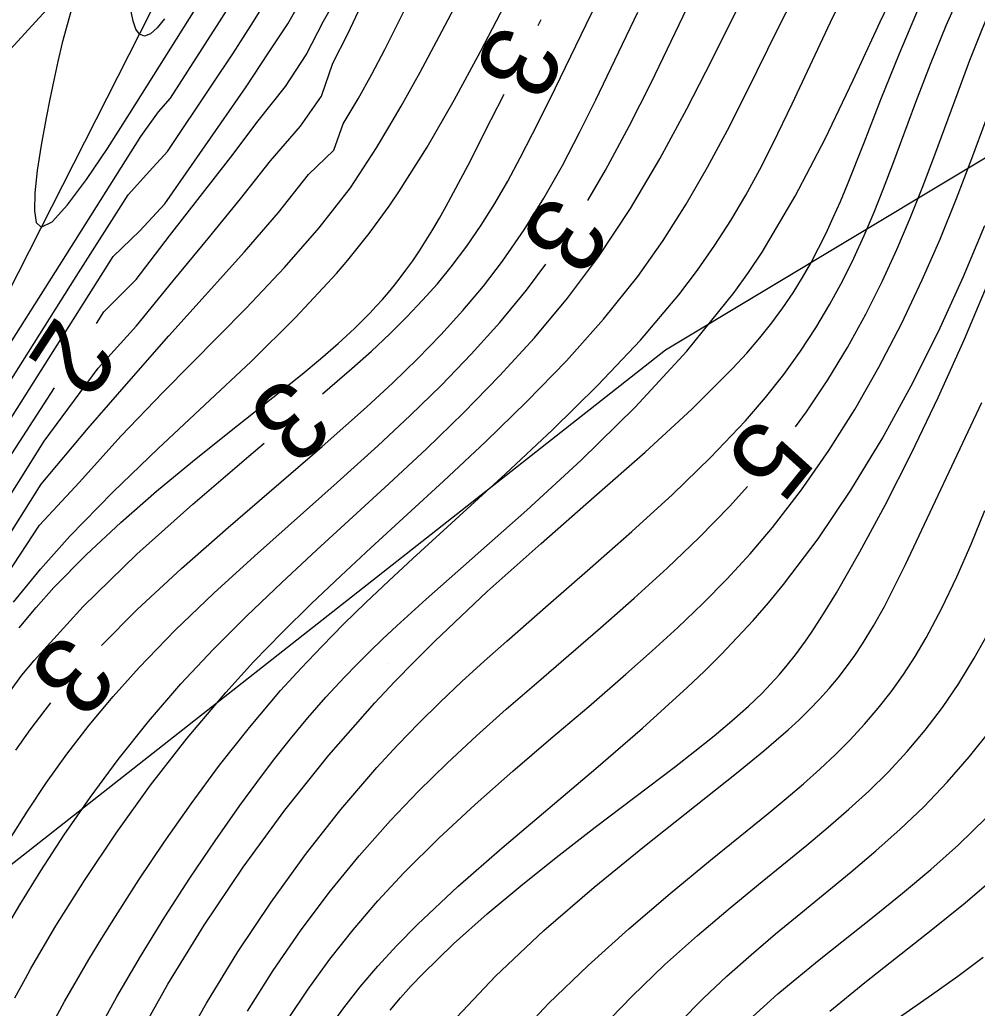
# Model space of a CAD drawing. Extents: x 2602990 to 2605851, y 618069 to 619180.
# Drawn here: x 2603680.36 to 2603705.38, y 618400.98 to 618426.81 of the extents above; entities that cross this region are included whole.
import ezdxf

# ---------------------------------------------------------------- set-up
doc = ezdxf.new("R2010")
doc.units = 0
for name, color, linetype in [('DTM Contours Major', 7, 'Continuous'), ('DTM Contours Minor', 7, 'Continuous'), ('DTM Contours Minor Text', 7, 'Continuous'), ('Exist DTM Breakline', 7, 'Continuous'), ('Exist DTM Crownline', 7, 'Continuous'), ('Exist DTM QL2 LIDAR Elevation Point', 7, 'Continuous'), ('Exist Roads EOP', 7, 'Continuous'), ('PH Exist DTM Obscure Area', 7, 'Continuous')]:
    doc.layers.add(name, color=color, linetype=linetype)

msp = doc.modelspace()

# ---------------------------------------------------------------- linework, layer by layer
at = {"layer": 'DTM Contours Major'}
for points in [[(2603681.232, 618400.607), (2603681.528, 618401.152), (2603681.837, 618401.698), (2603682.161, 618402.248), (2603682.501, 618402.807), (2603682.858, 618403.379), (2603683.472, 618404.336), (2603684.132, 618405.322), (2603684.834, 618406.324), (2603685.577, 618407.328), (2603686.358, 618408.317), (2603687.175, 618409.279), (2603687.709, 618409.868), (2603688.258, 618410.444), (2603688.823, 618411.014), (2603689.406, 618411.582), (2603690.008, 618412.152), (2603690.631, 618412.73), (2603693.052, 618414.943), (2603694.28, 618416.093), (2603695.47, 618417.263), (2603696.585, 618418.443), (2603697.588, 618419.627), (2603698.076, 618420.272), (2603698.526, 618420.919), (2603698.942, 618421.571), (2603699.332, 618422.231), (2603699.7, 618422.902), (2603700.053, 618423.587), (2603700.55, 618424.613), (2603701.547, 618426.75), (2603702.079, 618427.849)], [(2603679.601, 618413.591), (2603680.999, 618415.796), (2603682.404, 618417.707), (2603683.404, 618418.816), (2603684.364, 618419.993), (2603685.278, 618421.096), (2603686.131, 618422.137), (2603686.907, 618423.13), (2603687.693, 618424.036), (2603688.248, 618424.816), (2603688.543, 618425.681), (2603688.931, 618426.446), (2603689.279, 618427.185)], [(2603695.524, 618400.431), (2603696.36, 618401.296), (2603697.213, 618402.111), (2603698.072, 618402.879), (2603698.926, 618403.605), (2603699.763, 618404.293), (2603700.931, 618405.244), (2603701.49, 618405.709), (2603702.031, 618406.178), (2603702.552, 618406.656), (2603703.053, 618407.15), (2603703.549, 618407.685), (2603704.022, 618408.248), (2603704.472, 618408.84), (2603704.901, 618409.466), (2603705.307, 618410.126), (2603705.692, 618410.825)]]:
    msp.add_lwpolyline(points, dxfattribs=at)
at = {"layer": 'DTM Contours Minor'}
for points in [[(2603681.726, 618427.148), (2603681.593, 618426.684), (2603681.469, 618426.208), (2603681.353, 618425.723), (2603681.245, 618425.232), (2603681.143, 618424.74), (2603681.047, 618424.248), (2603680.919, 618423.538), (2603680.816, 618422.873), (2603680.751, 618422.29), (2603680.738, 618421.824), (2603680.79, 618421.511), (2603680.92, 618421.389), (2603681.206, 618421.536), (2603681.609, 618421.975), (2603682.1, 618422.636), (2603682.649, 618423.453), (2603683.228, 618424.358), (2603686.019, 618428.809)], [(2603680.194, 618411.593), (2603680.902, 618412.457), (2603681.664, 618413.313), (2603682.786, 618414.465), (2603683.977, 618415.607), (2603685.197, 618416.745), (2603686.407, 618417.883), (2603687.567, 618419.028), (2603688.637, 618420.186), (2603688.931, 618420.531), (2603689.214, 618420.879), (2603689.488, 618421.23), (2603689.753, 618421.585), (2603690.011, 618421.946), (2603690.263, 618422.313), (2603691.006, 618423.485), (2603691.712, 618424.712), (2603692.397, 618425.981), (2603693.759, 618428.6)], [(2603680.024, 618412.312), (2603680.872, 618413.607), (2603681.922, 618414.724), (2603682.999, 618415.927), (2603684.104, 618417.082), (2603686.273, 618419.28), (2603687.274, 618420.337), (2603688.179, 618421.375), (2603689.001, 618422.417), (2603689.678, 618423.467), (2603690.007, 618424.003), (2603690.327, 618424.552), (2603690.825, 618425.448), (2603691.322, 618426.378), (2603692.347, 618428.332)], [(2603682.307, 618400.21), (2603682.892, 618401.278), (2603683.509, 618402.334), (2603684.15, 618403.371), (2603684.804, 618404.38), (2603685.461, 618405.351), (2603686.113, 618406.275), (2603686.553, 618406.878), (2603686.991, 618407.459), (2603687.434, 618408.022), (2603687.886, 618408.569), (2603688.354, 618409.105), (2603688.842, 618409.633), (2603689.165, 618409.964), (2603689.499, 618410.296), (2603689.847, 618410.631), (2603690.209, 618410.971), (2603690.983, 618411.674), (2603693.614, 618413.999), (2603695.033, 618415.3), (2603696.445, 618416.684), (2603697.796, 618418.148), (2603699.03, 618419.685), (2603699.403, 618420.208), (2603699.758, 618420.739), (2603700.628, 618422.2), (2603701.411, 618423.705), (2603702.14, 618425.233), (2603702.847, 618426.762), (2603703.568, 618428.272)], [(2603679.556, 618417.497), (2603681.559, 618420.656), (2603683.522, 618423.763), (2603683.985, 618424.405), (2603684.3, 618424.768), (2603685.579, 618426.756), (2603686.284, 618427.879)], [(2603695.206, 618422.092), (2603695.67, 618422.88), (2603696.287, 618424.03), (2603696.858, 618425.168), (2603698.116, 618427.785)], [(2603675.783, 618409.536), (2603682.8, 618420.627), (2603683.497, 618421.301), (2603684.146, 618422), (2603685.625, 618424.121), (2603686.273, 618425.063), (2603686.86, 618425.948), (2603687.36, 618426.711), (2603687.795, 618427.468)], [(2603682.359, 618418.873), (2603682.558, 618419.178), (2603683.397, 618420.026), (2603684.274, 618421.167), (2603685.875, 618423.222), (2603686.591, 618424.175), (2603687.3, 618425.071), (2603687.841, 618425.9), (2603688.292, 618426.781), (2603688.772, 618427.618)], [(2603684.462, 618399.74), (2603685.238, 618401.114), (2603686.061, 618402.455), (2603686.926, 618403.752), (2603687.825, 618404.994), (2603688.75, 618406.171), (2603689.694, 618407.271), (2603690.239, 618407.861), (2603690.789, 618408.429), (2603691.347, 618408.978), (2603691.914, 618409.516), (2603692.493, 618410.047), (2603693.084, 618410.576), (2603694.165, 618411.523), (2603695.265, 618412.48), (2603696.358, 618413.442), (2603697.417, 618414.407), (2603698.415, 618415.371), (2603699.325, 618416.33), (2603699.847, 618416.937), (2603700.326, 618417.543), (2603700.764, 618418.15), (2603701.166, 618418.76), (2603701.534, 618419.376), (2603701.872, 618419.998), (2603702.16, 618420.584), (2603702.43, 618421.179), (2603702.687, 618421.786), (2603702.934, 618422.406), (2603703.178, 618423.041), (2603703.783, 618424.66), (2603704.165, 618425.654), (2603704.575, 618426.666), (2603705.023, 618427.684)], [(2603688.272, 618417.036), (2603689.037, 618417.695), (2603689.548, 618418.156), (2603690.026, 618418.605), (2603690.472, 618419.045), (2603690.888, 618419.481), (2603691.275, 618419.916), (2603691.637, 618420.354), (2603692.043, 618420.894), (2603692.42, 618421.447), (2603692.774, 618422.015), (2603693.111, 618422.599), (2603693.437, 618423.203), (2603693.759, 618423.828), (2603694.217, 618424.748), (2603695.16, 618426.688), (2603695.654, 618427.688)], [(2603677.682, 618413.533), (2603681.833, 618420.1), (2603683.189, 618422.238), (2603683.75, 618422.858), (2603684.22, 618423.369), (2603685.399, 618425.129), (2603685.925, 618425.923), (2603686.409, 618426.67), (2603686.816, 618427.322)], [(2603679.792, 618412.898), (2603680.919, 618414.674), (2603682.149, 618416.14), (2603683.209, 618417.363), (2603684.251, 618418.551), (2603686.227, 618420.745), (2603687.116, 618421.773), (2603687.908, 618422.77), (2603688.566, 618423.403), (2603688.814, 618424.097), (2603689.204, 618424.75), (2603689.563, 618425.396), (2603689.899, 618426.038), (2603690.516, 618427.27)], [(2603680.231, 618401.246), (2603680.504, 618401.754), (2603680.65, 618402.015), (2603681.301, 618403.131), (2603682.048, 618404.321), (2603682.877, 618405.555), (2603683.777, 618406.805), (2603684.736, 618408.041), (2603685.743, 618409.234), (2603686.469, 618410.03), (2603687.213, 618410.799), (2603687.972, 618411.548), (2603688.745, 618412.284), (2603689.533, 618413.016), (2603691.431, 618414.758), (2603692.529, 618415.785), (2603693.608, 618416.833), (2603694.644, 618417.902), (2603695.619, 618418.992), (2603696.509, 618420.105), (2603697.174, 618421.044), (2603697.778, 618421.997), (2603698.334, 618422.959), (2603698.852, 618423.927), (2603699.346, 618424.899), (2603700.198, 618426.629), (2603700.578, 618427.387)], [(2603700.637, 618416.174), (2603700.923, 618416.562), (2603701.481, 618417.399), (2603701.997, 618418.25), (2603702.473, 618419.115), (2603702.911, 618419.989), (2603703.284, 618420.807), (2603703.631, 618421.629), (2603703.959, 618422.454), (2603704.272, 618423.281), (2603704.882, 618424.931), (2603705.194, 618425.762), (2603705.518, 618426.587), (2603705.86, 618427.403)], [(2603680.074, 618403.192), (2603680.358, 618403.677), (2603680.905, 618404.569), (2603681.518, 618405.511), (2603682.194, 618406.487), (2603682.93, 618407.48), (2603683.723, 618408.476), (2603684.57, 618409.457), (2603685.412, 618410.356), (2603686.291, 618411.235), (2603687.198, 618412.1), (2603688.125, 618412.959), (2603690.008, 618414.682), (2603690.99, 618415.6), (2603691.957, 618416.539), (2603692.9, 618417.503), (2603693.808, 618418.5), (2603694.672, 618419.535), (2603695.482, 618420.614), (2603696.318, 618421.879), (2603697.085, 618423.179), (2603697.793, 618424.488), (2603698.452, 618425.778), (2603699.074, 618427.022)], [(2603682.493, 618410.461), (2603683.43, 618411.399), (2603684.586, 618412.468), (2603685.802, 618413.539), (2603688.259, 618415.658), (2603689.422, 618416.692), (2603690.106, 618417.325), (2603690.753, 618417.953), (2603691.364, 618418.58), (2603691.938, 618419.211), (2603692.476, 618419.851), (2603692.978, 618420.504), (2603693.541, 618421.32), (2603694.059, 618422.155), (2603694.54, 618423.006), (2603694.989, 618423.864), (2603695.416, 618424.724), (2603696.513, 618427.015)], [(2603684.137, 618426.84), (2603683.947, 618426.601), (2603683.774, 618426.442), (2603683.619, 618426.382), (2603683.485, 618426.438), (2603683.394, 618426.571), (2603683.32, 618426.774), (2603683.265, 618427.032)], [(2603683.361, 618400.066), (2603684.228, 618401.61), (2603685.176, 618403.149), (2603686.198, 618404.669), (2603687.288, 618406.155), (2603688.438, 618407.592), (2603689.64, 618408.964), (2603690.151, 618409.51), (2603690.671, 618410.044), (2603691.202, 618410.571), (2603692.578, 618411.868), (2603693.984, 618413.127), (2603695.375, 618414.344), (2603696.703, 618415.515), (2603697.923, 618416.635), (2603698.99, 618417.7), (2603699.358, 618418.103), (2603699.698, 618418.5), (2603700.012, 618418.893), (2603700.301, 618419.285), (2603700.57, 618419.679), (2603700.819, 618420.079), (2603701.035, 618420.455), (2603701.239, 618420.841), (2603701.434, 618421.236), (2603701.622, 618421.645), (2603701.807, 618422.067), (2603701.991, 618422.506), (2603702.419, 618423.581), (2603702.868, 618424.73), (2603703.349, 618425.932), (2603703.873, 618427.165)], [(2603693.908, 618426.663), (2603693.988, 618426.823)], [(2603687.368, 618400.684), (2603687.896, 618401.477), (2603688.462, 618402.258), (2603689.069, 618403.027), (2603689.716, 618403.783), (2603690.404, 618404.526), (2603691.308, 618405.424), (2603692.26, 618406.305), (2603693.242, 618407.171), (2603694.237, 618408.025), (2603695.229, 618408.869), (2603696.201, 618409.707), (2603696.89, 618410.316), (2603697.559, 618410.93), (2603698.208, 618411.553), (2603698.836, 618412.193), (2603699.445, 618412.855), (2603700.032, 618413.545), (2603700.788, 618414.524), (2603701.504, 618415.555), (2603702.181, 618416.63), (2603702.814, 618417.738), (2603703.404, 618418.87), (2603703.948, 618420.015), (2603704.411, 618421.081), (2603704.84, 618422.141), (2603705.242, 618423.189), (2603705.989, 618425.212)], [(2603680.341, 618410.925), (2603680.783, 618411.453), (2603681.251, 618411.974), (2603682.097, 618412.837), (2603683, 618413.677), (2603683.934, 618414.489), (2603684.875, 618415.268), (2603685.799, 618416.01), (2603687.222, 618417.137), (2603687.735, 618417.55), (2603688.22, 618417.953), (2603688.678, 618418.35), (2603689.107, 618418.746), (2603689.509, 618419.146), (2603689.676, 618419.324), (2603689.839, 618419.504), (2603689.997, 618419.688), (2603690.151, 618419.876), (2603690.302, 618420.068), (2603690.451, 618420.267), (2603690.628, 618420.517), (2603690.803, 618420.777), (2603690.977, 618421.049), (2603691.151, 618421.334), (2603691.326, 618421.632), (2603691.503, 618421.945), (2603692.077, 618423.014), (2603692.683, 618424.204), (2603693.016, 618424.873)], [(2603688.437, 618400.447), (2603688.83, 618400.993), (2603689.255, 618401.536), (2603689.716, 618402.077), (2603690.214, 618402.619), (2603690.752, 618403.166), (2603691.809, 618404.157), (2603692.963, 618405.169), (2603695.414, 618407.241), (2603696.635, 618408.296), (2603697.804, 618409.358), (2603698.253, 618409.789), (2603698.688, 618410.224), (2603699.112, 618410.666), (2603699.524, 618411.116), (2603699.927, 618411.578), (2603700.321, 618412.054), (2603701.224, 618413.248), (2603702.084, 618414.522), (2603702.898, 618415.861), (2603703.661, 618417.249), (2603704.372, 618418.669), (2603705.028, 618420.105), (2603705.586, 618421.435)], [(2603680.099, 618405.398), (2603680.557, 618406.132), (2603681.053, 618406.874), (2603681.59, 618407.622), (2603682.171, 618408.375), (2603682.798, 618409.13), (2603683.474, 618409.885), (2603684.42, 618410.857), (2603685.433, 618411.825), (2603686.49, 618412.791), (2603688.655, 618414.718), (2603689.72, 618415.68), (2603690.565, 618416.47), (2603691.379, 618417.266), (2603692.16, 618418.074), (2603692.903, 618418.9), (2603693.606, 618419.75), (2603694.108, 618420.422)], [(2603690.042, 618400.93), (2603690.309, 618401.248), (2603690.591, 618401.564), (2603690.889, 618401.88), (2603691.693, 618402.664), (2603692.574, 618403.449), (2603693.503, 618404.225), (2603694.455, 618404.982), (2603695.401, 618405.711), (2603697.473, 618407.282), (2603698.006, 618407.696), (2603698.506, 618408.097), (2603698.971, 618408.487), (2603699.401, 618408.87), (2603699.759, 618409.215), (2603699.984, 618409.447), (2603700.203, 618409.689), (2603700.419, 618409.945), (2603700.631, 618410.213), (2603700.892, 618410.569), (2603701.049, 618410.797), (2603701.369, 618411.289), (2603701.702, 618411.835), (2603702.317, 618412.905), (2603702.977, 618414.13), (2603703.664, 618415.483), (2603704.36, 618416.937), (2603705.048, 618418.466), (2603705.711, 618420.044)], [(2603679.22, 618414.039), (2603680.899, 618416.631), (2603681.267, 618417.197)], [(2603691.635, 618400.589), (2603692.791, 618401.818), (2603694.055, 618403.007), (2603695.373, 618404.144), (2603696.688, 618405.217), (2603699.089, 618407.119), (2603699.802, 618407.703), (2603700.13, 618407.981), (2603700.438, 618408.253), (2603700.728, 618408.52), (2603701, 618408.785), (2603701.265, 618409.059), (2603701.514, 618409.334), (2603701.748, 618409.614), (2603701.971, 618409.9), (2603702.182, 618410.194), (2603702.386, 618410.499), (2603702.676, 618410.976), (2603702.957, 618411.481), (2603703.234, 618412.016), (2603703.511, 618412.58), (2603705.506, 618416.812)], [(2603679.527, 618408.485), (2603680.415, 618409.685), (2603680.73, 618410.07), (2603682.01, 618411.48), (2603683.414, 618412.845), (2603684.88, 618414.156), (2603686.347, 618415.407), (2603686.747, 618415.743)], [(2603686.311, 618400.9), (2603686.984, 618401.963), (2603687.696, 618402.998), (2603688.446, 618404.001), (2603689.229, 618404.965), (2603690.044, 618405.885), (2603690.777, 618406.65), (2603691.528, 618407.385), (2603692.295, 618408.096), (2603693.073, 618408.791), (2603693.86, 618409.475), (2603695.539, 618410.921), (2603696.418, 618411.694), (2603697.281, 618412.479), (2603698.118, 618413.281), (2603698.92, 618414.102), (2603699.382, 618414.618)], [(2603693.22, 618400.071), (2603694.18, 618401.1), (2603695.21, 618402.098), (2603696.279, 618403.058), (2603697.358, 618403.976), (2603698.414, 618404.846), (2603699.915, 618406.067), (2603700.388, 618406.461), (2603700.84, 618406.846), (2603701.269, 618407.227), (2603701.677, 618407.608), (2603702.063, 618407.993), (2603702.441, 618408.4), (2603702.798, 618408.818), (2603703.136, 618409.251), (2603703.456, 618409.7), (2603703.761, 618410.168), (2603704.051, 618410.659), (2603704.461, 618411.435), (2603704.849, 618412.256), (2603705.221, 618413.11), (2603705.582, 618413.986)], [(2603680.254, 618407.724), (2603680.627, 618408.251), (2603681.021, 618408.773), (2603681.173, 618408.961)], [(2603697.607, 618400.618), (2603698.218, 618401.229), (2603698.842, 618401.813), (2603699.474, 618402.376), (2603700.113, 618402.92), (2603700.773, 618403.466), (2603702.089, 618404.544), (2603702.736, 618405.093), (2603703.369, 618405.657), (2603703.985, 618406.245), (2603704.599, 618406.884), (2603705.186, 618407.557), (2603705.745, 618408.263)], [(2603699.425, 618400.677), (2603699.794, 618401.017), (2603700.176, 618401.352), (2603700.57, 618401.687), (2603701.252, 618402.244), (2603702.694, 618403.389), (2603703.432, 618403.986), (2603704.168, 618404.605), (2603704.89, 618405.251), (2603705.615, 618405.951)], [(2603701.529, 618400.901), (2603702.448, 618401.65), (2603704.223, 618403.053), (2603705.065, 618403.733), (2603705.866, 618404.419)], [(2603702.26, 618399.989), (2603704.191, 618401.331), (2603704.875, 618401.819), (2603705.54, 618402.314)]]:
    msp.add_lwpolyline(points, dxfattribs=at)
at = {"layer": 'Exist DTM Breakline'}
msp.add_lwpolyline([(2603672.211, 618404.247), (2603685.537, 618430.477), (2603711.874, 618460.64), (2603740.027, 618474.284), (2603763.767, 618480.272)], dxfattribs=at)
at = {"layer": 'Exist DTM Crownline'}
msp.add_spline([(2603233.488, 618380.754), (2603285.185, 618400.095), (2603335.457, 618418.629), (2603390.812, 618439.069), (2603440.087, 618457.325), (2603493.996, 618477.231), (2603542.655, 618495.301), (2603600.808, 618516.867), (2603653.659, 618536.362), (2603706.222, 618555.742), (2603764.811, 618577.593), (2603823.52, 618599.847), (2603878.564, 618620.56), (2603937.951, 618643.078), (2603997.369, 618665.789), (2604036.209, 618680.665), (2604055.311, 618688.017)], degree=3, dxfattribs=at)
at = {"layer": 'Exist DTM QL2 LIDAR Elevation Point'}
for p, q in [((2603690, 618420), (2603690, 618420)), ((2603700, 618420), (2603700, 618420)), ((2603690, 618410), (2603690, 618410)), ((2603700, 618410), (2603700, 618410))]:
    msp.add_line(p, q, dxfattribs=at)
at = {"layer": 'Exist Roads EOP'}
for points in [[(2603230.17, 618389.98), (2603282.929, 618409.597), (2603332.773, 618427.868), (2603388.167, 618448.413), (2603437.203, 618466.721), (2603490.778, 618486.527), (2603539.039, 618504.558), (2603597.451, 618526.156), (2603651.053, 618545.972), (2603705.208, 618566.084), (2603762.02, 618587.183), (2603820.334, 618609.162), (2603876.341, 618629.99), (2603934.909, 618652.28), (2603996.409, 618675.568), (2604033.216, 618689.957), (2604052.01, 618697.199)], [(2604034.633, 618668.486), (2603984.89, 618650.123), (2603936.767, 618631.654), (2603888.195, 618613.335), (2603837.766, 618594.258), (2603782.918, 618573.705), (2603731.939, 618554.39), (2603671.126, 618532.171), (2603621.822, 618514.106), (2603561.545, 618491.877), (2603506.421, 618471.293), (2603452.163, 618451.33), (2603398.364, 618431.316), (2603341.431, 618410.355), (2603281.65, 618388.199), (2603223.033, 618366.475), (2603185.717, 618352.612)]]:
    msp.add_spline(points, degree=3, dxfattribs=at)
at = {"layer": 'PH Exist DTM Obscure Area'}
for points in [[(2603639.986, 618365.924), (2603649.9, 618372.856), (2603656.416, 618378.808), (2603664.874, 618389.72), (2603678.123, 618403.156), (2603697.233, 618418.186), (2603709.61, 618425.616), (2603718.725, 618440.768), (2603718.655, 618446.88), (2603719.02, 618456.172), (2603729.794, 618459.821), (2603739.433, 618459.931), (2603747.169, 618461.9), (2603753.441, 618468.673), (2603758.3, 618475.547), (2603770.802, 618482.39), (2603780.534, 618474.271), (2603791.803, 618465.465), (2603794.812, 618469.614), (2603804.245, 618477.48), (2603824.756, 618483.004), (2603837.288, 618487.144)], [(2603620.673, 618420.489), (2603628.196, 618430.92), (2603632.498, 618435.084), (2603644.551, 618440.041), (2603661.459, 618441.879), (2603676.685, 618446.873), (2603689.92, 618451.256), (2603703.212, 618450.584), (2603689.618, 618436.439), (2603677.658, 618423.371), (2603671.253, 618418.008), (2603656.951, 618414.436), (2603642.952, 618415.217), (2603633.838, 618410.293), (2603630.207, 618398.848), (2603629.291, 618386.376), (2603630.839, 618374.285), (2603630.441, 618367.932)]]:
    msp.add_lwpolyline(points, dxfattribs=at)

# ---------------------------------------------------------------- texts
at = {"layer": 'DTM Contours Minor Text'}
for s, rotation, p in [('3', 243.5045, (2603692.859, 618426.799)), ('3', 236.6794, (2603694.195, 618422.342)), ('2', 236.9246, (2603681.332, 618419.128)), ('3', 220.2902, (2603687.364, 618417.572)), ('5', 231.095, (2603699.66, 618416.518)), ('3', 228.6472, (2603681.496, 618410.879))]:
    msp.add_text(s, height=2, rotation=rotation, dxfattribs=at).set_placement(p)

doc.saveas('drawing.dxf')
